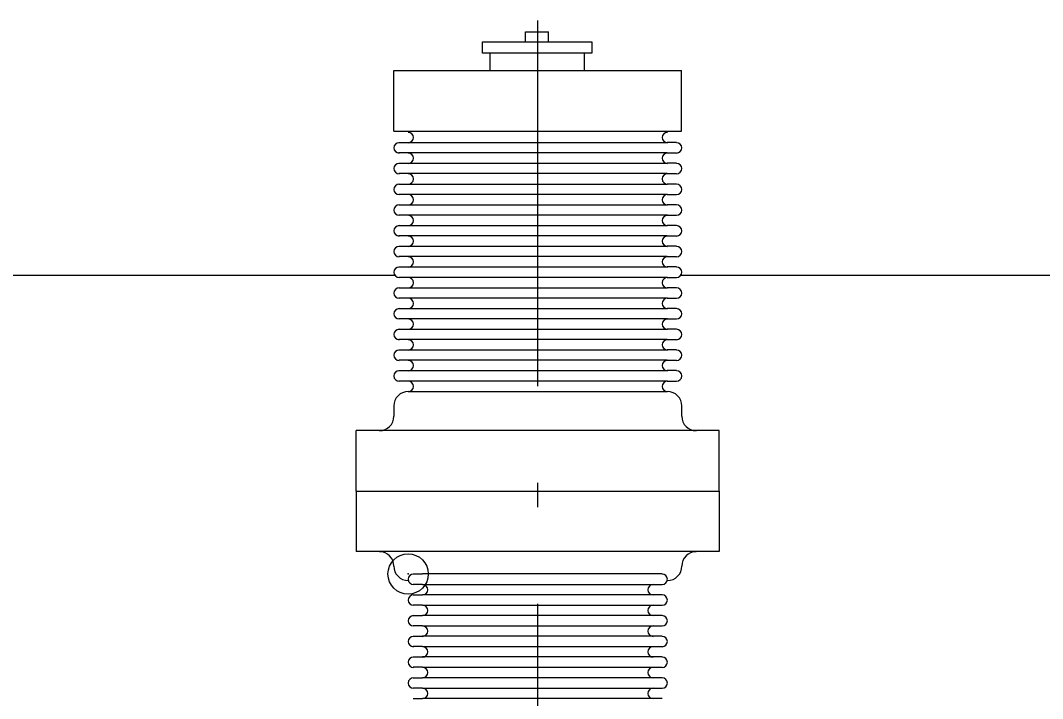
# Model space of a CAD drawing. Extents: x -4160 to -2690, y -474 to 714.
# Drawn here: x -3455.37 to -3448.28, y 331.71 to 336.42 of the extents above; entities that cross this region are included whole.
import ezdxf

# ---------------------------------------------------------------- set-up
doc = ezdxf.new("R2010")
doc.units = 0
doc.header["$LTSCALE"] = 0.56
doc.header["$PDMODE"] = 32
doc.header["$PDSIZE"] = 0.28
doc.linetypes.add('DOT_DASHED', pattern=[7.7, 5, -1.2, 0.3, -1.2])
doc.layers.add('1', color=7, linetype='Continuous', lineweight=25)
doc.layers.add('2', color=7, linetype='Continuous', lineweight=25)

msp = doc.modelspace()

# ---------------------------------------------------------------- linework, layer by layer
at = {"layer": '1'}
msp.add_line((-3477.0303, 334.6544), (-3452.7743, 334.6544), dxfattribs=at)
at = {"layer": '2', "linetype": 'DOT_DASHED'}
msp.add_line((-3451.7823, 329.5704), (-3451.7823, 336.4224), dxfattribs=at)
at = {"layer": '2'}
for p, q in [((-3451.8663, 336.2744), (-3451.8663, 336.3424)), ((-3451.8663, 336.3424), (-3451.7063, 336.3424)), ((-3451.7063, 336.2744), (-3451.7063, 336.3424)), ((-3452.1143, 336.1944), (-3452.1143, 336.0744)), ((-3451.4583, 336.1944), (-3451.4583, 336.0744)), ((-3452.7823, 336.0744), (-3450.7823, 336.0744)), ((-3452.7823, 335.6544), (-3452.7823, 336.0744)), ((-3450.7823, 335.6544), (-3450.7823, 336.0744)), ((-3452.7823, 335.6544), (-3450.7823, 335.6544)), ((-3450.8183, 335.5744), (-3450.8823, 335.5744)), ((-3450.8823, 335.5024), (-3450.8183, 335.5024)), ((-3450.8183, 335.4304), (-3450.8823, 335.4304)), ((-3450.8823, 335.3584), (-3450.8183, 335.3584)), ((-3450.8183, 335.2864), (-3450.8823, 335.2864)), ((-3450.8823, 335.2144), (-3450.8183, 335.2144)), ((-3450.8183, 335.1424), (-3450.8823, 335.1424)), ((-3450.8823, 335.0704), (-3450.8183, 335.0704)), ((-3450.8183, 334.9984), (-3450.8823, 334.9984)), ((-3450.8823, 334.9264), (-3450.8183, 334.9264)), ((-3450.8183, 334.8544), (-3450.8823, 334.8544)), ((-3450.8823, 334.7824), (-3450.8183, 334.7824)), ((-3450.8183, 334.7104), (-3450.8823, 334.7104)), ((-3450.7863, 334.6544), (-3445.7743, 334.6544)), ((-3450.8823, 334.6384), (-3450.8183, 334.6384)), ((-3450.8183, 334.5664), (-3450.8823, 334.5664)), ((-3450.8823, 334.4944), (-3450.8183, 334.4944)), ((-3450.8183, 334.4224), (-3450.8823, 334.4224)), ((-3450.8823, 334.3504), (-3450.8183, 334.3504)), ((-3450.8183, 334.2784), (-3450.8823, 334.2784)), ((-3450.8823, 334.2064), (-3450.8183, 334.2064)), ((-3450.8183, 334.1344), (-3450.8823, 334.1344)), ((-3450.8823, 334.0624), (-3450.8183, 334.0624)), ((-3450.8183, 333.9904), (-3450.8823, 333.9904)), ((-3450.8823, 333.9184), (-3450.8183, 333.9184)), ((-3452.6823, 333.8464), (-3450.8823, 333.8464)), ((-3452.7823, 333.7464), (-3452.7823, 333.6744)), ((-3450.7823, 333.7464), (-3450.7823, 333.6744)), ((-3450.5223, 333.5744), (-3453.0423, 333.5744)), ((-3453.0423, 333.1544), (-3453.0423, 333.5744)), ((-3450.5223, 333.5744), (-3450.6823, 333.5744)), ((-3450.5223, 333.1544), (-3450.5223, 333.5744)), ((-3453.0423, 333.1544), (-3450.5223, 333.1544)), ((-3453.0423, 333.1544), (-3453.0423, 332.7344)), ((-3450.5223, 333.1544), (-3450.5223, 332.7344)), ((-3450.5223, 332.7344), (-3453.0423, 332.7344)), ((-3452.6463, 332.5784), (-3452.5823, 332.5784)), ((-3450.9823, 332.5784), (-3452.5823, 332.5784)), ((-3450.9183, 332.5784), (-3450.9823, 332.5784)), ((-3452.5823, 332.5064), (-3452.6463, 332.5064)), ((-3452.5823, 332.5064), (-3450.9823, 332.5064)), ((-3450.9823, 332.5064), (-3450.9183, 332.5064)), ((-3452.6463, 332.4344), (-3452.5823, 332.4344)), ((-3450.9823, 332.4344), (-3452.5823, 332.4344)), ((-3450.9823, 332.4344), (-3452.5823, 332.4344)), ((-3450.9823, 332.4344), (-3452.5823, 332.4344)), ((-3450.9823, 332.4344), (-3452.5823, 332.4344)), ((-3450.9823, 332.4344), (-3452.5823, 332.4344)), ((-3450.9823, 332.4344), (-3452.5823, 332.4344)), ((-3450.9823, 332.4344), (-3452.5823, 332.4344)), ((-3450.9823, 332.4344), (-3452.5823, 332.4344)), ((-3450.9823, 332.4344), (-3452.5823, 332.4344)), ((-3450.9823, 332.4344), (-3452.5823, 332.4344)), ((-3450.9823, 332.4344), (-3452.5823, 332.4344)), ((-3450.9823, 332.4344), (-3452.5823, 332.4344)), ((-3450.9823, 332.4344), (-3452.5823, 332.4344)), ((-3450.9823, 332.4344), (-3452.5823, 332.4344)), ((-3450.9823, 332.4344), (-3452.5823, 332.4344)), ((-3450.9183, 332.4344), (-3450.9823, 332.4344)), ((-3452.5823, 332.3624), (-3452.6463, 332.3624)), ((-3452.5823, 332.3624), (-3450.9823, 332.3624)), ((-3450.9823, 332.3624), (-3450.9183, 332.3624)), ((-3452.6463, 332.2904), (-3452.5823, 332.2904)), ((-3450.9823, 332.2904), (-3452.5823, 332.2904)), ((-3450.9823, 332.2904), (-3452.5823, 332.2904)), ((-3450.9823, 332.2904), (-3452.5823, 332.2904)), ((-3450.9823, 332.2904), (-3452.5823, 332.2904)), ((-3450.9823, 332.2904), (-3452.5823, 332.2904)), ((-3450.9823, 332.2904), (-3452.5823, 332.2904)), ((-3450.9823, 332.2904), (-3452.5823, 332.2904)), ((-3450.9823, 332.2904), (-3452.5823, 332.2904)), ((-3450.9823, 332.2904), (-3452.5823, 332.2904)), ((-3450.9823, 332.2904), (-3452.5823, 332.2904)), ((-3450.9823, 332.2904), (-3452.5823, 332.2904)), ((-3450.9823, 332.2904), (-3452.5823, 332.2904)), ((-3450.9823, 332.2904), (-3452.5823, 332.2904)), ((-3450.9823, 332.2904), (-3452.5823, 332.2904)), ((-3450.9183, 332.2904), (-3450.9823, 332.2904)), ((-3452.5823, 332.2184), (-3452.6463, 332.2184)), ((-3452.5823, 332.2184), (-3450.9823, 332.2184)), ((-3450.9823, 332.2184), (-3450.9183, 332.2184)), ((-3452.6463, 332.1464), (-3452.5823, 332.1464)), ((-3450.9823, 332.1464), (-3452.5823, 332.1464)), ((-3450.9823, 332.1464), (-3452.5823, 332.1464)), ((-3450.9823, 332.1464), (-3452.5823, 332.1464)), ((-3450.9823, 332.1464), (-3452.5823, 332.1464)), ((-3450.9823, 332.1464), (-3452.5823, 332.1464)), ((-3450.9823, 332.1464), (-3452.5823, 332.1464)), ((-3450.9823, 332.1464), (-3452.5823, 332.1464)), ((-3450.9823, 332.1464), (-3452.5823, 332.1464)), ((-3450.9823, 332.1464), (-3452.5823, 332.1464)), ((-3450.9823, 332.1464), (-3452.5823, 332.1464)), ((-3450.9823, 332.1464), (-3452.5823, 332.1464)), ((-3450.9823, 332.1464), (-3452.5823, 332.1464)), ((-3450.9823, 332.1464), (-3452.5823, 332.1464)), ((-3450.9183, 332.1464), (-3450.9823, 332.1464)), ((-3452.5823, 332.0744), (-3452.6463, 332.0744)), ((-3452.5823, 332.0744), (-3450.9823, 332.0744)), ((-3450.9823, 332.0744), (-3450.9183, 332.0744)), ((-3452.6463, 332.0024), (-3452.5823, 332.0024)), ((-3450.9823, 332.0024), (-3452.5823, 332.0024)), ((-3450.9823, 332.0024), (-3452.5823, 332.0024)), ((-3450.9823, 332.0024), (-3452.5823, 332.0024)), ((-3450.9823, 332.0024), (-3452.5823, 332.0024)), ((-3450.9823, 332.0024), (-3452.5823, 332.0024)), ((-3450.9823, 332.0024), (-3452.5823, 332.0024)), ((-3450.9823, 332.0024), (-3452.5823, 332.0024)), ((-3450.9823, 332.0024), (-3452.5823, 332.0024)), ((-3450.9823, 332.0024), (-3452.5823, 332.0024)), ((-3450.9823, 332.0024), (-3452.5823, 332.0024)), ((-3450.9823, 332.0024), (-3452.5823, 332.0024)), ((-3450.9823, 332.0024), (-3452.5823, 332.0024)), ((-3450.9183, 332.0024), (-3450.9823, 332.0024)), ((-3452.5823, 331.9304), (-3452.6463, 331.9304)), ((-3452.5823, 331.9304), (-3450.9823, 331.9304)), ((-3450.9823, 331.9304), (-3450.9183, 331.9304)), ((-3452.6463, 331.8584), (-3452.5823, 331.8584)), ((-3450.9823, 331.8584), (-3452.5823, 331.8584)), ((-3450.9823, 331.8584), (-3452.5823, 331.8584)), ((-3450.9823, 331.8584), (-3452.5823, 331.8584)), ((-3450.9823, 331.8584), (-3452.5823, 331.8584)), ((-3450.9823, 331.8584), (-3452.5823, 331.8584)), ((-3450.9823, 331.8584), (-3452.5823, 331.8584)), ((-3450.9823, 331.8584), (-3452.5823, 331.8584)), ((-3450.9823, 331.8584), (-3452.5823, 331.8584)), ((-3450.9823, 331.8584), (-3452.5823, 331.8584)), ((-3450.9823, 331.8584), (-3452.5823, 331.8584)), ((-3450.9823, 331.8584), (-3452.5823, 331.8584)), ((-3450.9183, 331.8584), (-3450.9823, 331.8584)), ((-3452.5823, 331.7864), (-3452.6463, 331.7864)), ((-3452.5823, 331.7864), (-3450.9823, 331.7864)), ((-3450.9823, 331.7864), (-3450.9183, 331.7864)), ((-3452.6463, 331.7144), (-3452.5823, 331.7144)), ((-3450.9823, 331.7144), (-3452.5823, 331.7144)), ((-3450.9823, 331.7144), (-3452.5823, 331.7144)), ((-3450.9823, 331.7144), (-3452.5823, 331.7144)), ((-3450.9823, 331.7144), (-3452.5823, 331.7144)), ((-3450.9823, 331.7144), (-3452.5823, 331.7144)), ((-3450.9823, 331.7144), (-3452.5823, 331.7144)), ((-3450.9823, 331.7144), (-3452.5823, 331.7144)), ((-3450.9823, 331.7144), (-3452.5823, 331.7144)), ((-3450.9823, 331.7144), (-3452.5823, 331.7144)), ((-3450.9823, 331.7144), (-3452.5823, 331.7144)), ((-3450.9183, 331.7144), (-3450.9823, 331.7144))]:
    msp.add_line(p, q, dxfattribs=at)
msp.add_lwpolyline([(-3452.1663, 336.2744), (-3451.4063, 336.2744), (-3451.4063, 336.1944), (-3452.1663, 336.1944)], close=True, dxfattribs=at)
for points in [[(-3452.7463, 335.5744), (-3452.6823, 335.5744), (-3450.8823, 335.5744)], [(-3450.8823, 335.5024), (-3452.6823, 335.5024), (-3452.7463, 335.5024)], [(-3452.7463, 335.4304), (-3452.6823, 335.4304), (-3450.8823, 335.4304)], [(-3450.8823, 335.3584), (-3452.6823, 335.3584), (-3452.7463, 335.3584)], [(-3452.7463, 335.2864), (-3452.6823, 335.2864), (-3450.8823, 335.2864)], [(-3450.8823, 335.2144), (-3452.6823, 335.2144), (-3452.7463, 335.2144)], [(-3452.7463, 335.1424), (-3452.6823, 335.1424), (-3450.8823, 335.1424)], [(-3450.8823, 335.0704), (-3452.6823, 335.0704), (-3452.7463, 335.0704)], [(-3452.7463, 334.9984), (-3452.6823, 334.9984), (-3450.8823, 334.9984)], [(-3450.8823, 334.9264), (-3452.6823, 334.9264), (-3452.7463, 334.9264)], [(-3452.7463, 334.8544), (-3452.6823, 334.8544), (-3450.8823, 334.8544)], [(-3450.8823, 334.7824), (-3452.6823, 334.7824), (-3452.7463, 334.7824)], [(-3452.7463, 334.7104), (-3452.6823, 334.7104), (-3450.8823, 334.7104)], [(-3450.8823, 334.6384), (-3452.6823, 334.6384), (-3452.7463, 334.6384)], [(-3452.7463, 334.5664), (-3452.6823, 334.5664), (-3450.8823, 334.5664)], [(-3450.8823, 334.4944), (-3452.6823, 334.4944), (-3452.7463, 334.4944)], [(-3452.7463, 334.4224), (-3452.6823, 334.4224), (-3450.8823, 334.4224)], [(-3450.8823, 334.3504), (-3452.6823, 334.3504), (-3452.7463, 334.3504)], [(-3452.7463, 334.2784), (-3452.6823, 334.2784), (-3450.8823, 334.2784)], [(-3450.8823, 334.2064), (-3452.6823, 334.2064), (-3452.7463, 334.2064)], [(-3452.7463, 334.1344), (-3452.6823, 334.1344), (-3450.8823, 334.1344)], [(-3450.8823, 334.0624), (-3452.6823, 334.0624), (-3452.7463, 334.0624)], [(-3452.7463, 333.9904), (-3452.6823, 333.9904), (-3450.8823, 333.9904)], [(-3450.8823, 333.9184), (-3452.6823, 333.9184), (-3452.7463, 333.9184)]]:
    msp.add_lwpolyline(points, dxfattribs=at)
for centre, radius, start, end in [((-3452.6813, 335.6094), 0.036, 270.00058, 90), ((-3452.6813, 335.6094), 0.036, 270.00058, 90), ((-3450.8813, 335.6094), 0.036, 90, 269.99942), ((-3450.8813, 335.6094), 0.036, 90, 269.99942), ((-3452.7453, 335.5374), 0.036, 90, 269.99942), ((-3450.8173, 335.5374), 0.036, 270.00058, 90), ((-3452.6813, 335.4654), 0.036, 270.00058, 90), ((-3450.8813, 335.4654), 0.036, 90, 269.99942), ((-3452.7453, 335.3934), 0.036, 90, 269.99942), ((-3450.8173, 335.3934), 0.036, 270.00058, 90), ((-3452.6813, 335.3214), 0.036, 270.00058, 90), ((-3450.8813, 335.3214), 0.036, 90, 269.99942), ((-3452.7453, 335.2494), 0.036, 90, 269.99942), ((-3450.8173, 335.2494), 0.036, 270.00058, 90), ((-3452.6813, 335.1774), 0.036, 270.00058, 90), ((-3450.8813, 335.1774), 0.036, 90, 269.99942), ((-3452.7453, 335.1054), 0.036, 90, 269.99942), ((-3450.8173, 335.1054), 0.036, 270.00058, 90), ((-3452.6813, 335.0334), 0.036, 270.00058, 90), ((-3450.8813, 335.0334), 0.036, 90, 269.99942), ((-3452.7453, 334.9614), 0.036, 90, 269.99942), ((-3450.8173, 334.9614), 0.036, 270.00058, 90), ((-3452.6813, 334.8894), 0.036, 270.00058, 90), ((-3450.8813, 334.8894), 0.036, 90, 269.99942), ((-3452.7453, 334.8174), 0.036, 90, 269.99942), ((-3450.8173, 334.8174), 0.036, 270.00058, 90), ((-3452.6813, 334.7454), 0.036, 270.00058, 90), ((-3450.8813, 334.7454), 0.036, 90, 269.99942), ((-3452.7453, 334.6734), 0.036, 90, 269.99942), ((-3450.8173, 334.6734), 0.036, 270.00058, 90), ((-3452.6813, 334.6014), 0.036, 270.00058, 90), ((-3450.8813, 334.6014), 0.036, 90, 269.99942), ((-3452.7453, 334.5294), 0.036, 90, 269.99942), ((-3450.8173, 334.5294), 0.036, 270.00058, 90), ((-3452.6813, 334.4574), 0.036, 270.00058, 90), ((-3450.8813, 334.4574), 0.036, 90, 269.99942), ((-3452.7453, 334.3854), 0.036, 90, 269.99942), ((-3450.8173, 334.3854), 0.036, 270.00058, 90), ((-3452.6813, 334.3134), 0.036, 270.00058, 90), ((-3450.8813, 334.3134), 0.036, 90, 269.99942), ((-3452.7453, 334.2414), 0.036, 90, 269.99942), ((-3450.8173, 334.2414), 0.036, 270.00058, 90), ((-3452.6813, 334.1694), 0.036, 270.00058, 90), ((-3450.8813, 334.1694), 0.036, 90, 269.99942), ((-3452.7453, 334.0974), 0.036, 90, 269.99942), ((-3450.8173, 334.0974), 0.036, 270.00058, 90), ((-3452.6813, 334.0254), 0.036, 270.00058, 90), ((-3450.8813, 334.0254), 0.036, 90, 269.99942), ((-3452.7453, 333.9534), 0.036, 90, 269.99942), ((-3450.8173, 333.9534), 0.036, 270.00058, 90), ((-3452.6813, 333.8814), 0.036, 270.00058, 90), ((-3450.8813, 333.8814), 0.036, 90, 269.99942), ((-3452.6813, 333.7454), 0.1, 90, 180), ((-3450.8813, 333.7454), 0.1, 0, 90), ((-3452.8813, 333.6734), 0.1, 270, 0), ((-3450.6813, 333.6734), 0.1, 180, 270), ((-3452.8813, 332.6334), 0.1, 0, 90), ((-3450.6813, 332.6334), 0.1, 90, 180), ((-3452.6813, 332.6334), 0.1, 180, 270), ((-3450.8813, 332.6334), 0.1, 270, 0), ((-3452.6453, 332.5414), 0.036, 90, 269.99942), ((-3450.9173, 332.5414), 0.036, 270.00058, 90), ((-3452.5813, 332.4694), 0.036, 270.00058, 90), ((-3450.9813, 332.4694), 0.036, 90, 269.99942), ((-3452.6453, 332.3974), 0.036, 90, 269.99942), ((-3450.9173, 332.3974), 0.036, 270.00058, 90), ((-3452.5813, 332.3254), 0.036, 270.00058, 90), ((-3450.9813, 332.3254), 0.036, 90, 269.99942), ((-3452.6453, 332.2534), 0.036, 90, 269.99942), ((-3450.9173, 332.2534), 0.036, 270.00058, 90), ((-3452.5813, 332.1814), 0.036, 270.00058, 90), ((-3450.9813, 332.1814), 0.036, 90, 269.99942), ((-3452.6453, 332.1094), 0.036, 90, 269.99942), ((-3450.9173, 332.1094), 0.036, 270.00058, 90), ((-3452.5813, 332.0374), 0.036, 270.00058, 90), ((-3450.9813, 332.0374), 0.036, 90, 269.99942), ((-3452.6453, 331.9654), 0.036, 90, 269.99942), ((-3450.9173, 331.9654), 0.036, 270.00058, 90), ((-3452.5813, 331.8934), 0.036, 270.00058, 90), ((-3450.9813, 331.8934), 0.036, 90, 269.99942), ((-3452.6453, 331.8214), 0.036, 90, 269.99942), ((-3450.9173, 331.8214), 0.036, 270.00058, 90), ((-3452.5813, 331.7494), 0.036, 270.00058, 90), ((-3450.9813, 331.7494), 0.036, 90, 269.99942)]:
    msp.add_arc(centre, radius, start, end, dxfattribs=at)
msp.add_point((-3452.6823, 332.5784), dxfattribs=at)

doc.saveas('drawing.dxf')
